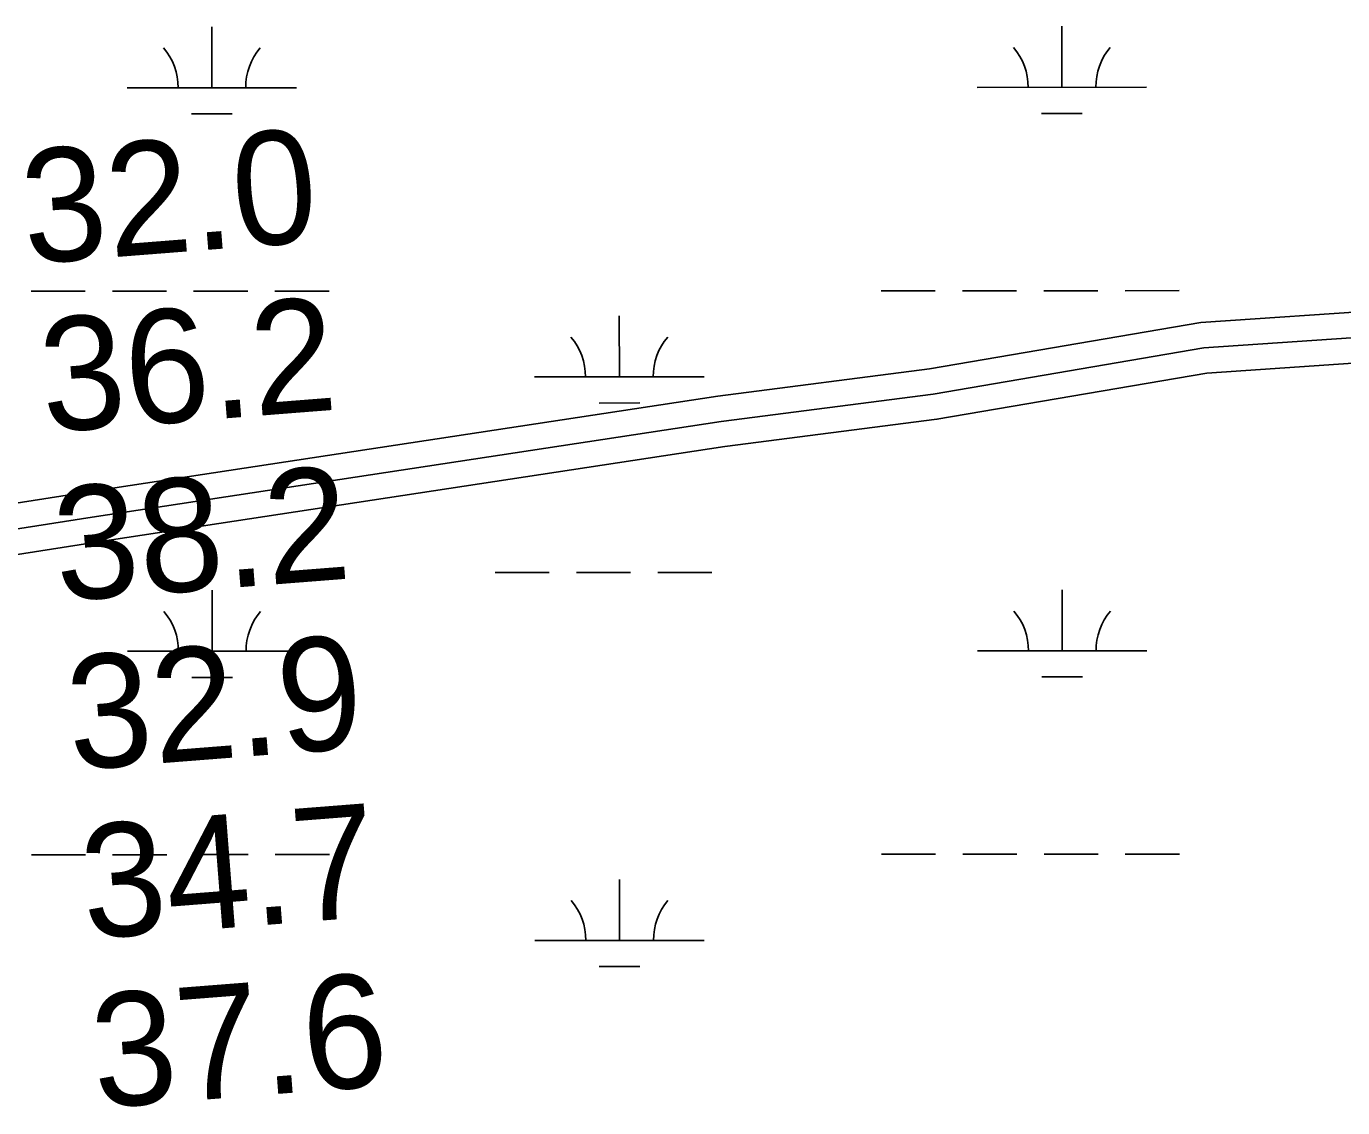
# Model space of a CAD drawing. Extents: x 3279314 to 3317160, y 734079 to 759431.
# Drawn here: x 3294864 to 3295641, y 754872 to 755510 of the extents above; entities that cross this region are included whole.
import ezdxf

# ---------------------------------------------------------------- set-up
doc = ezdxf.new("R2010")
doc.units = 0
for name, color, linetype in [('V-RIVR-RANG', 7, 'Continuous'), ('V-ROAD-CNTR', 7, 'Continuous'), ('V-WETL-SWMP', 7, 'Continuous')]:
    doc.layers.add(name, color=color, linetype=linetype)

msp = doc.modelspace()

# ---------------------------------------------------------------- linework, layer by layer
at = {"layer": 'V-ROAD-CNTR'}
for points in [[(3298526.37, 755424), (3298356.86, 755436.1), (3298173.89, 755447.58), (3298055.59, 755428.66), (3297945.63, 755408.21), (3297229.09, 755421.47), (3297081.53, 755425.65), (3296667.76, 755406.71), (3296196.79, 755377.86), (3295817.75, 755354.35), (3295668.08, 755343.19), (3295557.26, 755335.57), (3295396.97, 755308.23), (3295272.01, 755292.09), (3294900.4, 755235.58), (3294392.44, 755156.1), (3293985.57, 755086.33), (3293704.67, 755047.08)], [(3298525.3, 755409.04), (3298355.85, 755421.13), (3298174.62, 755432.51), (3298058.15, 755413.87), (3297946.88, 755393.19), (3297228.74, 755406.47), (3297081.66, 755410.64), (3296668.56, 755391.73), (3296197.71, 755362.89), (3295818.77, 755339.39), (3295669.16, 755328.23), (3295559.04, 755320.66), (3295399.19, 755293.39), (3295274.1, 755277.24), (3294902.68, 755220.76), (3294394.87, 755141.29), (3293987.88, 755071.51), (3293706.74, 755032.22)], [(3298525.3, 755409.04), (3298355.85, 755421.13), (3298174.62, 755432.51), (3298058.15, 755413.87), (3297946.88, 755393.19), (3297228.74, 755406.47), (3297081.66, 755410.64), (3296668.56, 755391.73), (3296197.71, 755362.89), (3295818.77, 755339.39), (3295669.16, 755328.23), (3295559.04, 755320.66), (3295399.19, 755293.39), (3295274.1, 755277.24), (3294902.68, 755220.76), (3294394.87, 755141.29), (3293987.88, 755071.51), (3293706.74, 755032.22)], [(3298524.23, 755394.08), (3298354.85, 755406.17), (3298175.34, 755417.43), (3298060.7, 755399.09), (3297948.12, 755378.16), (3297228.39, 755391.48), (3297081.79, 755395.63), (3296669.36, 755376.75), (3296198.63, 755347.92), (3295819.79, 755324.42), (3295670.23, 755313.27), (3295560.82, 755305.74), (3295401.42, 755278.55), (3295276.19, 755262.38), (3294904.97, 755205.93), (3294397.3, 755126.49), (3293990.18, 755056.68), (3293708.82, 755017.37)]]:
    msp.add_lwpolyline(points, dxfattribs=at)
at = {"layer": 'V-WETL-SWMP'}
for p, q in [((3294973.33, 755474.22), (3294973.32, 755510.22)), ((3295475.24, 755474.48), (3295475.22, 755510.48)), ((3294923.33, 755474.2), (3295023.33, 755474.25)), ((3295425.24, 755474.45), (3295525.24, 755474.5)), ((3294961.34, 755458.78), (3294985.34, 755458.8)), ((3295463.25, 755459.04), (3295487.25, 755459.05)), ((3294866.55, 755354.1), (3294898.55, 755354.11)), ((3294914.55, 755354.12), (3294946.55, 755354.14)), ((3294962.55, 755354.14), (3294994.55, 755354.16)), ((3295010.55, 755354.17), (3295042.55, 755354.19)), ((3295368.46, 755354.35), (3295400.46, 755354.37)), ((3295416.46, 755354.38), (3295448.46, 755354.39)), ((3295464.46, 755354.4), (3295496.46, 755354.42)), ((3295512.46, 755354.42), (3295544.46, 755354.44)), ((3295213.89, 755303.53), (3295213.88, 755339.53)), ((3295163.89, 755303.5), (3295263.89, 755303.56)), ((3295201.9, 755288.09), (3295225.9, 755288.11)), ((3295140.54, 755188.06), (3295172.54, 755188.08)), ((3295188.54, 755188.09), (3295220.54, 755188.1)), ((3295236.54, 755188.11), (3295268.54, 755188.13)), ((3294973.5, 755141.55), (3294973.49, 755177.55)), ((3295475.41, 755141.8), (3295475.39, 755177.8)), ((3294923.5, 755141.52), (3295023.5, 755141.57)), ((3295425.41, 755141.78), (3295525.41, 755141.83)), ((3294961.51, 755126.11), (3294985.51, 755126.12)), ((3295463.42, 755126.36), (3295487.42, 755126.38)), ((3294866.72, 755021.42), (3294898.72, 755021.44)), ((3294914.72, 755021.45), (3294946.72, 755021.46)), ((3294962.72, 755021.47), (3294994.72, 755021.49)), ((3295010.72, 755021.49), (3295042.72, 755021.51)), ((3295368.63, 755021.68), (3295400.63, 755021.69)), ((3295416.63, 755021.7), (3295448.63, 755021.72)), ((3295464.63, 755021.73), (3295496.63, 755021.74)), ((3295512.63, 755021.75), (3295544.63, 755021.77)), ((3295214.06, 754970.86), (3295214.04, 755006.86)), ((3295164.06, 754970.83), (3295264.06, 754970.88)), ((3295202.07, 754955.42), (3295226.07, 754955.43))]:
    msp.add_line(p, q, dxfattribs=at)
for centre, start, end in [((3294918.09, 755474.67), 359.25735, 40.80101), ((3295028.58, 755474.72), 139.25734, 180.801), ((3295420, 755474.92), 359.25735, 40.80101), ((3295530.48, 755474.98), 139.25734, 180.801), ((3295158.65, 755303.98), 359.25735, 40.80101), ((3295269.14, 755304.03), 139.25734, 180.801), ((3294918.26, 755141.99), 359.25735, 40.80101), ((3295028.75, 755142.05), 139.25734, 180.801), ((3295420.17, 755142.25), 359.25735, 40.80101), ((3295530.65, 755142.3), 139.25734, 180.801), ((3295158.82, 754971.3), 359.25735, 40.80101), ((3295269.31, 754971.36), 139.25734, 180.801)]:
    msp.add_arc(centre, 35.25, start, end, dxfattribs=at)

# ---------------------------------------------------------------- texts
at = {"layer": 'V-RIVR-RANG'}
for s, p in [('32.0', (3294863.64, 755370.13)), ('36.2', (3294874.59, 755270.68)), ('38.2', (3294882.65, 755171)), ('32.9', (3294890.44, 755071.31)), ('34.7', (3294898.76, 754971.65)), ('37.6', (3294904.98, 754871.83))]:
    msp.add_text(s, height=67, rotation=4.47833, dxfattribs=at).set_placement(p)

doc.saveas('drawing.dxf')
